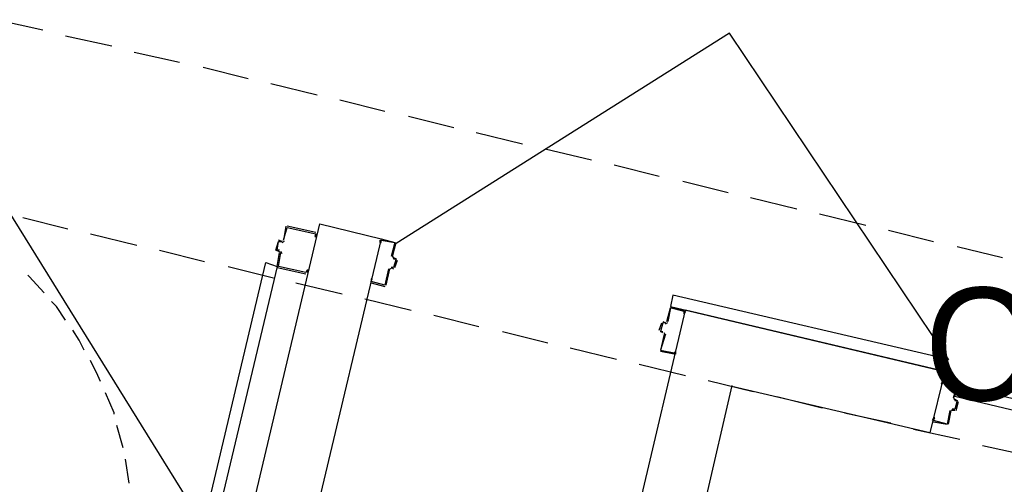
# Model space of a CAD drawing. Header units: feet. Extents: x -79 to 198, y -22 to 181.
# Tile 553 of 656: x 47 to 58, y 124 to 129. Entities that reach past the tile are written whole.
import ezdxf
from ezdxf.enums import TextEntityAlignment as Align

# ---------------------------------------------------------------- set-up
doc = ezdxf.new("R2010")
doc.units = ezdxf.units.FT
doc.layers.add('A-LINEA', color=7, linetype='CONTINUOUS')
doc.layers.add('A-NOMBRE-ESPACIO', color=2, linetype='CONTINUOUS')

msp = doc.modelspace()

# ---------------------------------------------------------------- linework, layer by layer
at = {"layer": 'A-LINEA'}
for p, q in [((46.96, 129.0311), (47.4533, 128.9244)), ((46.96, 129.0311), (47.4533, 128.9244)), ((47.6933, 128.8578), (48.1867, 128.7511)), ((47.6933, 128.8578), (48.1867, 128.7511)), ((48.4267, 128.6844), (48.9067, 128.5778)), ((48.4267, 128.6844), (48.9067, 128.5778)), ((49.16, 128.5244), (49.64, 128.4044)), ((49.16, 128.5244), (49.64, 128.4044)), ((49.88, 128.3511), (50.3733, 128.2311)), ((49.88, 128.3511), (50.3733, 128.2311)), ((50.6133, 128.1778), (51.0933, 128.0578)), ((50.6133, 128.1778), (51.0933, 128.0578)), ((51.3467, 128.0044), (51.8267, 127.8844)), ((51.3467, 128.0044), (51.8267, 127.8844)), ((52.0667, 127.8311), (52.56, 127.7111)), ((52.0667, 127.8311), (52.56, 127.7111)), ((52.8, 127.6578), (53.2933, 127.5378)), ((52.8, 127.6578), (53.2933, 127.5378)), ((53.5333, 127.4844), (54.0133, 127.3644)), ((53.5333, 127.4844), (54.0133, 127.3644)), ((54.2667, 127.3111), (54.7467, 127.1911)), ((54.2667, 127.3111), (54.7467, 127.1911)), ((54.9867, 127.1378), (55.48, 127.0178)), ((54.9867, 127.1378), (55.48, 127.0178)), ((47.0274, 127.09), (49.2642, 123.4848)), ((47.0274, 127.09), (49.2642, 123.4848)), ((47.24, 126.9244), (47.72, 126.8044)), ((47.24, 126.9244), (47.72, 126.8044)), ((55.72, 126.9644), (56.2133, 126.8444)), ((55.72, 126.9644), (56.2133, 126.8444)), ((48.1733, 117.4444), (50.4, 126.8578)), ((48.1733, 117.4444), (50.4, 126.8578)), ((50.04, 126.8311), (50.0133, 126.6844)), ((50.04, 126.8311), (50.0133, 126.6844)), ((50.36, 126.7644), (50.0533, 126.8311)), ((50.36, 126.7644), (50.0533, 126.8311)), ((50.0533, 126.8178), (50.0533, 126.8178)), ((50.0533, 126.8178), (50.0533, 126.8178)), ((50.4, 126.8578), (51.0533, 126.6978)), ((50.4, 126.8578), (51.0533, 126.6978)), ((47.96, 126.7511), (48.4533, 126.6311)), ((47.96, 126.7511), (48.4533, 126.6311)), ((50.36, 126.7511), (50.36, 126.7511)), ((50.36, 126.7511), (50.36, 126.7511)), ((56.4533, 126.7911), (56.9333, 126.6711)), ((56.4533, 126.7911), (56.9333, 126.6711)), ((51.0533, 126.6978), (48.9733, 117.9378)), ((51.0533, 126.6978), (48.9733, 117.9378)), ((50, 126.6711), (49.96, 126.6844)), ((50, 126.6711), (49.96, 126.6844)), ((50, 126.6844), (50, 126.6844)), ((50, 126.6844), (50, 126.6844)), ((50.0021, 126.6583), (50.0261, 126.6732)), ((50.0021, 126.6583), (50.0261, 126.6732)), ((51.0533, 126.6844), (51.0533, 126.6844)), ((51.0533, 126.6844), (51.0533, 126.6844)), ((51.1733, 126.5111), (51.2133, 126.6578)), ((51.1733, 126.5111), (51.2133, 126.6578)), ((57.1867, 126.6178), (57.6667, 126.4978)), ((57.1867, 126.6178), (57.6667, 126.4978)), ((48.6933, 126.5778), (49.1733, 126.4578)), ((48.6933, 126.5778), (49.1733, 126.4578)), ((49.9333, 126.5778), (49.9733, 126.5644)), ((49.9333, 126.5778), (49.9733, 126.5644)), ((49.9467, 126.5778), (49.9467, 126.5778)), ((49.9467, 126.5778), (49.9467, 126.5778)), ((49.9995, 126.5398), (49.9846, 126.5639)), ((49.9995, 126.5398), (49.9846, 126.5639)), ((51.1739, 126.509), (51.1887, 126.485)), ((51.1739, 126.509), (51.1887, 126.485)), ((51.1867, 126.5111), (51.1867, 126.5111)), ((51.1867, 126.5111), (51.1867, 126.5111)), ((49.4267, 126.4044), (49.9067, 126.2844)), ((49.4267, 126.4044), (49.9067, 126.2844)), ((49.9467, 126.3911), (50.2533, 126.3244)), ((49.9467, 126.3911), (50.2533, 126.3244)), ((49.96, 126.4044), (49.96, 126.4044)), ((49.96, 126.4044), (49.96, 126.4044)), ((51.1713, 126.3906), (51.1472, 126.3757)), ((51.1713, 126.3906), (51.1472, 126.3757)), ((51.16, 126.3911), (51.1867, 126.3778)), ((51.16, 126.3911), (51.1867, 126.3778)), ((51.1867, 126.3911), (51.1867, 126.3911)), ((51.1867, 126.3911), (51.1867, 126.3911)), ((51.2, 126.3911), (51.2267, 126.4711)), ((51.2, 126.3911), (51.2267, 126.4711)), ((50.2533, 126.3378), (50.2533, 126.3378)), ((50.2533, 126.3378), (50.2533, 126.3378)), ((51.1067, 126.2044), (51.1467, 126.3778)), ((51.1067, 126.2044), (51.1467, 126.3778)), ((51.16, 126.3778), (51.16, 126.3778)), ((51.16, 126.3778), (51.16, 126.3778)), ((50.1467, 126.2311), (50.64, 126.1111)), ((50.1467, 126.2311), (50.64, 126.1111)), ((50.9467, 126.2444), (50.9467, 126.2444)), ((50.9467, 126.2444), (50.9467, 126.2444)), ((50.9467, 126.2311), (51.0933, 126.1911)), ((50.9467, 126.2311), (51.0933, 126.1911)), ((51.0933, 126.2044), (51.0933, 126.2044)), ((51.0933, 126.2044), (51.0933, 126.2044)), ((50.88, 126.0578), (51.3733, 125.9378)), ((50.88, 126.0578), (51.3733, 125.9378)), ((51.6133, 125.8844), (52.0933, 125.7644)), ((51.6133, 125.8844), (52.0933, 125.7644)), ((52.2267, 117.1778), (54.2933, 125.9378)), ((52.2267, 117.1778), (54.2933, 125.9378)), ((54.1467, 125.9644), (54.28, 125.9378)), ((54.1467, 125.9644), (54.28, 125.9378)), ((54.28, 125.9244), (54.28, 125.9244)), ((54.28, 125.9244), (54.28, 125.9244)), ((57.0533, 125.2844), (54.2933, 125.9378)), ((57.0533, 125.2844), (54.2933, 125.9378)), ((54.0133, 125.7244), (54.04, 125.8044)), ((54.0133, 125.7244), (54.04, 125.8044)), ((54.0533, 125.8178), (54.08, 125.8044)), ((54.0533, 125.8178), (54.08, 125.8044)), ((54.0533, 125.8044), (54.0533, 125.8044)), ((54.0533, 125.8044), (54.0533, 125.8044)), ((54.08, 125.8178), (54.08, 125.8178)), ((54.08, 125.8178), (54.08, 125.8178)), ((54.0821, 125.7916), (54.1061, 125.8065)), ((54.0821, 125.7916), (54.1061, 125.8065)), ((52.3467, 125.7111), (52.8267, 125.5911)), ((52.3467, 125.7111), (52.8267, 125.5911)), ((54.0533, 125.6844), (54.0533, 125.6844)), ((54.0533, 125.6844), (54.0533, 125.6844)), ((54.0795, 125.6732), (54.0646, 125.6972)), ((54.0795, 125.6732), (54.0646, 125.6972)), ((53.0667, 125.5378), (53.56, 125.4178)), ((53.0667, 125.5378), (53.56, 125.4178)), ((54.1733, 125.4711), (54.0267, 125.4978)), ((54.1733, 125.4711), (54.0267, 125.4978)), ((54.1733, 125.4844), (54.1733, 125.4844)), ((54.1733, 125.4844), (54.1733, 125.4844)), ((53.8, 125.3644), (54.2933, 125.2444)), ((53.8, 125.3644), (54.2933, 125.2444)), ((54.7867, 125.1378), (54.5067, 123.9244)), ((54.7867, 125.1378), (54.5067, 123.9244)), ((54.5333, 125.1911), (55.0133, 125.0711)), ((54.5333, 125.1911), (55.0133, 125.0711)), ((57.04, 125.1778), (57.04, 125.1778)), ((57.04, 125.1778), (57.04, 125.1778)), ((57.1467, 125.0044), (57.1867, 125.1378)), ((57.1467, 125.0044), (57.1867, 125.1378)), ((55.2667, 125.0178), (55.7467, 124.8978)), ((55.2667, 125.0178), (55.7467, 124.8978)), ((57.1472, 125.0024), (57.1621, 124.9783)), ((57.1472, 125.0024), (57.1621, 124.9783)), ((57.16, 125.0044), (57.16, 125.0044)), ((57.16, 125.0044), (57.16, 125.0044)), ((57.1733, 124.8711), (57.2, 124.9644)), ((57.1733, 124.8711), (57.2, 124.9644)), ((55.9867, 124.8444), (56.48, 124.7378)), ((55.9867, 124.8444), (56.48, 124.7378)), ((57.0933, 124.7244), (57.12, 124.8711)), ((57.0933, 124.7244), (57.12, 124.8711)), ((57.1446, 124.8839), (57.1205, 124.869)), ((57.1446, 124.8839), (57.1205, 124.869)), ((57.16, 124.8844), (57.16, 124.8844)), ((57.16, 124.8844), (57.16, 124.8844)), ((56.9333, 124.7644), (56.9333, 124.7644)), ((56.9333, 124.7644), (56.9333, 124.7644)), ((48.3067, 124.4711), (48.24, 124.7111)), ((48.3067, 124.4711), (48.24, 124.7111)), ((56.72, 124.6711), (57.2133, 124.5644)), ((56.72, 124.6711), (57.2133, 124.5644)), ((57.4533, 124.4978), (57.9333, 124.3911)), ((57.4533, 124.4978), (57.9333, 124.3911)), ((48.3733, 124.0978), (48.3333, 124.3511)), ((48.3733, 124.0978), (48.3333, 124.3511))]:
    msp.add_line(p, q, dxfattribs=at)
for points in [[(57.0961, 125.4113), (54.7607, 128.8866), (51.2141, 126.6469)], [(57.0961, 125.4113), (54.7607, 128.8866), (51.2141, 126.6469)], [(50.0133, 126.6844), (50.0533, 126.8178), (50.36, 126.7511), (50.3467, 126.7244), (50.36, 126.7244), (50.3733, 126.7511)], [(50.0133, 126.6844), (50.0533, 126.8178), (50.36, 126.7511), (50.3467, 126.7244), (50.36, 126.7244), (50.3733, 126.7511)], [(49.9333, 126.5778), (49.96, 126.6711), (49.96, 126.6711)], [(49.9333, 126.5778), (49.96, 126.6711), (49.96, 126.6711)], [(49.9733, 126.5778), (49.9467, 126.5778), (49.96, 126.6711), (50, 126.6711)], [(49.9733, 126.5778), (49.9467, 126.5778), (49.96, 126.6711), (50, 126.6711)], [(51.04, 126.6844), (51.04, 126.6578), (51.0533, 126.6578), (51.0533, 126.6844), (51.2, 126.6578), (51.16, 126.5111)], [(51.04, 126.6844), (51.04, 126.6578), (51.0533, 126.6578), (51.0533, 126.6844), (51.2, 126.6578), (51.16, 126.5111)], [(51.0533, 126.6978), (51.2, 126.6578), (51.2, 126.6578)], [(51.0533, 126.6978), (51.2, 126.6578), (51.2, 126.6578)], [(49.9467, 126.4044), (49.9733, 126.5511), (49.9733, 126.5511)], [(49.9467, 126.4044), (49.9733, 126.5511), (49.9733, 126.5511)], [(50.2667, 126.3378), (50.28, 126.3644), (50.2667, 126.3644), (50.2533, 126.3378), (49.96, 126.4044), (49.9867, 126.5511)], [(50.2667, 126.3378), (50.28, 126.3644), (50.2667, 126.3644), (50.2533, 126.3378), (49.96, 126.4044), (49.9867, 126.5511)], [(51.1867, 126.4978), (51.2133, 126.4844), (51.2133, 126.4844)], [(51.1867, 126.4978), (51.2133, 126.4844), (51.2133, 126.4844)], [(49.9467, 126.4044), (49.2533, 123.4844), (49.1333, 123.5244), (49.8267, 126.4444), (49.9467, 126.4044)], [(49.9467, 126.4044), (49.2533, 123.4844), (49.1333, 123.5244), (49.8267, 126.4444), (49.9467, 126.4044)], [(51.1867, 126.4844), (51.2133, 126.4844), (51.1867, 126.3911), (51.16, 126.3911)], [(51.1867, 126.4844), (51.2133, 126.4844), (51.1867, 126.3911), (51.16, 126.3911)], [(47.4667, 126.1244), (47.3067, 126.2978), (47.2933, 126.3111)], [(47.4667, 126.1244), (47.3067, 126.2978), (47.2933, 126.3111)], [(51.1333, 126.3778), (51.0933, 126.2044), (50.9467, 126.2444), (50.96, 126.2711), (50.9467, 126.2711), (50.9467, 126.2444)], [(51.1333, 126.3778), (51.0933, 126.2044), (50.9467, 126.2444), (50.96, 126.2711), (50.9467, 126.2711), (50.9467, 126.2444)], [(54.1333, 125.9778), (57.0533, 125.2844), (57.08, 125.4178), (54.16, 126.0978), (54.1333, 125.9778)], [(54.1333, 125.9778), (57.0533, 125.2844), (57.08, 125.4178), (54.16, 126.0978), (54.1333, 125.9778)], [(47.6933, 125.8311), (47.6, 125.9778), (47.5467, 126.0311)], [(47.6933, 125.8311), (47.6, 125.9778), (47.5467, 126.0311)], [(54.0933, 125.8178), (54.1333, 125.9644), (54.1333, 125.9644)], [(54.0933, 125.8178), (54.1333, 125.9644), (54.1333, 125.9644)], [(54.2933, 125.9244), (54.28, 125.8978), (54.28, 125.9244), (54.1333, 125.9644), (54.1067, 125.8178)], [(54.2933, 125.9244), (54.28, 125.8978), (54.28, 125.9244), (54.1333, 125.9644), (54.1067, 125.8178)], [(54.08, 125.8044), (54.0533, 125.8044), (54.0267, 125.7111), (54.0533, 125.7111)], [(54.08, 125.8044), (54.0533, 125.8044), (54.0267, 125.7111), (54.0533, 125.7111)], [(47.8933, 125.5111), (47.84, 125.6178), (47.7733, 125.7244)], [(47.8933, 125.5111), (47.84, 125.6178), (47.7733, 125.7244)], [(54.0533, 125.6978), (54.0267, 125.7111), (54.0267, 125.7111)], [(54.0533, 125.6978), (54.0267, 125.7111), (54.0267, 125.7111)], [(54.0667, 125.6844), (54.0267, 125.5111), (54.0267, 125.5111)], [(54.08, 125.6844), (54.0267, 125.5111), (54.1733, 125.4844), (54.1867, 125.4978), (54.1867, 125.4711)], [(54.0667, 125.6844), (54.0267, 125.5111), (54.0267, 125.5111)], [(54.08, 125.6844), (54.0267, 125.5111), (54.1733, 125.4844), (54.1867, 125.4978), (54.1867, 125.4711)], [(48.0667, 125.1778), (48.04, 125.2444), (47.96, 125.4044)], [(48.0667, 125.1778), (48.04, 125.2444), (47.96, 125.4044)], [(57.0533, 125.2844), (56.8933, 124.6311), (54.7867, 125.1244)], [(57.0533, 125.2844), (56.8933, 124.6311), (54.7867, 125.1244)], [(57.0267, 125.1778), (57.0133, 125.1511), (57.0267, 125.1511), (57.04, 125.1778), (57.1733, 125.1511), (57.1467, 125.0044)], [(57.0267, 125.1778), (57.0133, 125.1511), (57.0267, 125.1511), (57.04, 125.1778), (57.1733, 125.1511), (57.1467, 125.0044)], [(57.04, 125.1911), (57.1733, 125.1511), (57.1733, 125.1511)], [(57.04, 125.1911), (57.1733, 125.1511), (57.1733, 125.1511)], [(57.1867, 125.1378), (60.1067, 124.4578), (60.08, 124.3244), (57.16, 125.0178), (57.1867, 125.1378)], [(57.1867, 125.1378), (60.1067, 124.4578), (60.08, 124.3244), (57.16, 125.0178), (57.1867, 125.1378)], [(48.2133, 124.8311), (48.2133, 124.8444), (48.12, 125.0578)], [(48.2133, 124.8311), (48.2133, 124.8444), (48.12, 125.0578)], [(57.16, 124.9778), (57.1867, 124.9778), (57.16, 124.8844), (57.1333, 124.8844)], [(57.16, 124.9778), (57.1867, 124.9778), (57.16, 124.8844), (57.1333, 124.8844)], [(57.16, 124.9911), (57.1867, 124.9778), (57.1867, 124.9778)], [(57.16, 124.9911), (57.1867, 124.9778), (57.1867, 124.9778)], [(57.1067, 124.8711), (57.08, 124.7244), (56.9333, 124.7644), (56.9467, 124.7911), (56.9333, 124.7911), (56.92, 124.7644)], [(57.1067, 124.8711), (57.08, 124.7244), (56.9333, 124.7644), (56.9467, 124.7911), (56.9333, 124.7911), (56.92, 124.7644)], [(57.16, 124.8711), (57.1333, 124.8711), (57.1333, 124.8711)], [(57.16, 124.8711), (57.1333, 124.8711), (57.1333, 124.8711)], [(56.9333, 124.7511), (57.08, 124.7244), (57.08, 124.7244)], [(56.9333, 124.7511), (57.08, 124.7244), (57.08, 124.7244)]]:
    msp.add_lwpolyline(points, dxfattribs=at)

# ---------------------------------------------------------------- texts
at = {"layer": 'A-NOMBRE-ESPACIO'}
msp.add_text('Corredor', height=1.2, dxfattribs=at).set_placement((60, 124.9778), align=Align.CENTER)

doc.saveas('drawing.dxf')
